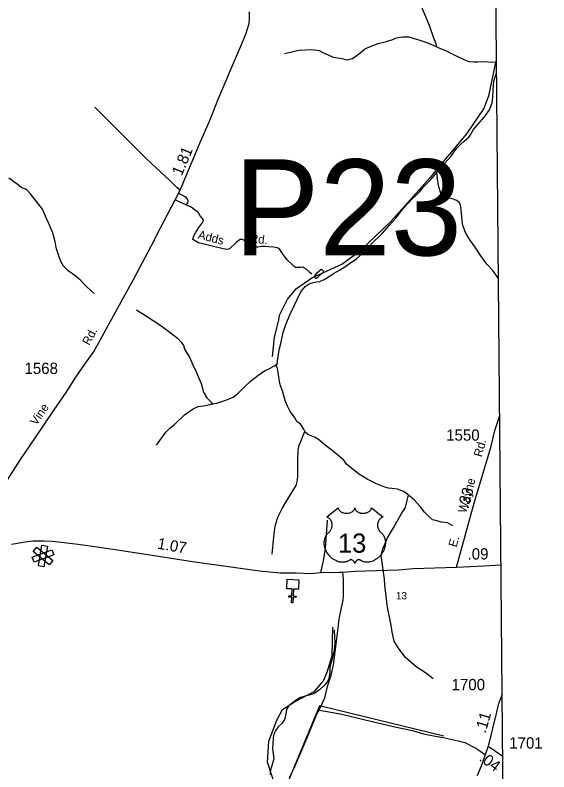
# Model space of a CAD drawing. Extents: x 2206922 to 2357709, y 510027 to 673830.
# Drawn here: x 2344003 to 2349933, y 615129 to 623535 of the extents above; entities that cross this region are included whole.
import ezdxf

# ---------------------------------------------------------------- set-up
doc = ezdxf.new("R2010")
doc.units = 0
for name, color, linetype in [('Exist Boundary Political CountyLine', 7, 'Continuous'), ('Exist Cultural Church CELL', 7, 'Continuous'), ('Exist Cultural Hospital CELL', 7, 'Continuous'), ('Exist Hydrographic Creek Single Shore', 7, 'Continuous'), ('Exist Hydrographic Misc Water Feature', 7, 'Continuous'), ('Exist Road Non-System Type 51', 7, 'Continuous'), ('Exist Road Non-System Type 51 Label', 7, 'Continuous'), ('Exist Road Primary US Attributed', 7, 'Continuous'), ('Exist Road Primary US Label', 7, 'Continuous'), ('Exist Road Primary US Mileage Tenths English Label', 7, 'Continuous'), ('Exist Road Primary US Shield CELL', 7, 'Continuous'), ('Exist Road Primary US Shield Number Label', 7, 'Continuous'), ('Exist Road Secondary Mileage Hundredths English Label', 7, 'Continuous'), ('Exist Road Secondary Structure Pipe Number Label', 7, 'Continuous'), ('Exist Road Secondary Type 51 Attributed', 7, 'Continuous'), ('Exist Road Secondary Type 51 Label', 7, 'Continuous'), ('Exist Road Secondary Type 51 Number Label', 7, 'Continuous')]:
    doc.layers.add(name, color=color, linetype=linetype)

msp = doc.modelspace()

# ---------------------------------------------------------------- linework, layer by layer
at = {"layer": 'Exist Boundary Political CountyLine'}
msp.add_lwpolyline([(2349432.8, 613926.7), (2349305.7, 628042), (2349929.8, 638442.3), (2349895.9, 645815.6), (2349932.6, 654977.1)], dxfattribs=at)
at = {"layer": 'Exist Cultural Church CELL'}
msp.add_lwpolyline([(2347152, 617157.4), (2347095.1, 617159.7), (2347091.9, 617083.6), (2347123.9, 617082.3), (2347123.2, 617066.3), (2347091.2, 617067.7), (2347088.7, 617007.6), (2347072.7, 617008.3), (2347075.2, 617068.4), (2347043.3, 617069.7), (2347043.9, 617085.7), (2347075.9, 617084.3), (2347079.1, 617160.4), (2347021.5, 617162.9), (2347026, 617269.3), (2347156.5, 617263.8)], close=True, dxfattribs=at)
at = {"layer": 'Exist Cultural Hospital CELL'}
for points in [[(2344420.6, 617477.1), (2344381.9, 617430.1), (2344203.6, 617576.9), (2344242.2, 617623.8)], [(2344323.1, 617408.1), (2344263.1, 617418.1), (2344301, 617645.9), (2344361, 617635.9)], [(2344214.6, 617458), (2344193.3, 617514.9), (2344409.5, 617596), (2344430.9, 617539.1)]]:
    msp.add_lwpolyline(points, close=True, dxfattribs=at)
at = {"layer": 'Exist Hydrographic Creek Single Shore'}
msp.add_lwpolyline([(2346902.7, 614938.9), (2346807.6, 615237), (2346820.7, 615470.6), (2346909.7, 615703.9), (2346974.7, 615821.4), (2347107.6, 615905.6), (2347330.6, 616026.2), (2347429.7, 616141.7), (2347469.7, 616235.3), (2347525.7, 616418), (2347530.6, 616736.5)], dxfattribs=at)
at = {"layer": 'Exist Hydrographic Misc Water Feature'}
msp.add_line((2346915.8, 619662.5), (2346904.1, 619640.3), dxfattribs=at)
for points in [[(2348366.8, 624025.7), (2348370.9, 624017.7), (2348413.9, 623916.4), (2348449.6, 623795), (2348488.6, 623695.5), (2348521.6, 623617.9), (2348601.8, 623425), (2348651.4, 623281.7), (2348676.4, 623219.9), (2348678.9, 623185.9)], [(2346996.4, 623109.7), (2347030.2, 623116.3), (2347153.9, 623147.6), (2347297.6, 623153.1), (2347380.1, 623142.4), (2347430.3, 623117), (2347482.4, 623093.3), (2347534.3, 623068.1), (2347636.8, 623053.5), (2347696.7, 623038), (2347750.4, 623054.6), (2347788.1, 623079.4), (2347835.7, 623117.7), (2347883.5, 623156.3), (2347920.8, 623176.6), (2348034.6, 623219.9), (2348128.3, 623243.1), (2348199.7, 623264.1), (2348227.5, 623278.5), (2348259.5, 623286.7), (2348309.4, 623295.4), (2348375.6, 623294), (2348423.4, 623280.7), (2348463.6, 623269.4), (2348497.8, 623257.8), (2348532, 623246.1), (2348586, 623228.6), (2348628.4, 623209.3), (2348678.9, 623185.9)], [(2348678.9, 623185.9), (2348716.8, 623168.5), (2348777.1, 623145.2), (2348916.1, 623076.8), (2348988.5, 623041.6), (2349044.5, 623018.6), (2349100.5, 623015), (2349140.8, 623017.5), (2349204.2, 623018.5), (2349308.6, 623011.7), (2349350.9, 623017.8)], [(2346861.5, 619741.8), (2346883.6, 619959.3), (2346931.6, 620145.1), (2346939.6, 620201.2), (2347028.6, 620378.7), (2347127.6, 620497.6), (2347300.5, 620616.2), (2347631.7, 620767.4), (2347838.6, 620920.2), (2348175.7, 621242.3), (2348644.6, 621763.4), (2349022.5, 622218.4), (2349210.6, 622495.2), (2349266.5, 622638.6), (2349347.5, 623027.7)], [(2348687.7, 621788.7), (2348697.3, 621800.6), (2348772.4, 621885.4), (2348843.3, 621964.4), (2348906.1, 622053.1), (2348953.4, 622103.6), (2348991.2, 622136), (2349042.4, 622180.6), (2349066, 622212.8), (2349095.7, 622263.5), (2349147, 622323.9), (2349217.7, 622406.9), (2349274.7, 622481.5), (2349303.9, 622561.9), (2349311.2, 622623.6), (2349312.1, 622705.8), (2349321.3, 622801.8), (2349340.2, 622862.2), (2349352, 622895.5)], [(2347541.6, 620665.3), (2347605.2, 620702), (2347666.5, 620740.6), (2347727.8, 620783.3), (2347797.3, 620832.5), (2347876.3, 620901.3), (2347945.6, 620980.1), (2348085.9, 621113.5), (2348162.7, 621200.5), (2348232.1, 621279.3), (2348316.3, 621390.3), (2348370.1, 621446.7), (2348410.9, 621491.3), (2348458.8, 621536), (2348496.4, 621572.5), (2348555.2, 621641.1), (2348620.8, 621707.9), (2348687.7, 621788.7)], [(2349372.6, 620607.3), (2349372.6, 620611), (2349310.6, 620696.6), (2349247.9, 620763.6), (2349213, 620809.4), (2349176.3, 620862.7), (2349113.6, 620958.1), (2349054.5, 621037.2), (2349032, 621075.1), (2349007.2, 621121), (2348986.6, 621168.7), (2348974.3, 621212.3), (2348962.9, 621334.1), (2348956.3, 621402), (2348949.5, 621428.1), (2348935.6, 621453.8), (2348911, 621477.3), (2348847, 621498.7), (2348816.9, 621502.4), (2348792.7, 621502), (2348763.1, 621515.8), (2348732.2, 621555.3), (2348707.4, 621640.9), (2348694, 621716.7), (2348687.7, 621788.7)], [(2344879.3, 620443.3), (2344798.3, 620516.3), (2344772.2, 620544.1), (2344725.5, 620595.4), (2344638.7, 620660.3), (2344586.6, 620699.8), (2344541.7, 620747.1), (2344509.5, 620799), (2344488.8, 620860.5), (2344463.4, 620938.1), (2344444.5, 621033.9), (2344423.4, 621111.6), (2344394.7, 621177.2), (2344374.2, 621226.9), (2344349.4, 621274.9), (2344329.1, 621326.6), (2344306.3, 621378.2), (2344198.9, 621516.9), (2344170.4, 621552.4), (2344139.8, 621586.2), (2344117.9, 621601.7), (2344069.5, 621621.1), (2344023.6, 621658.5), (2343934.4, 621725.4)], [(2346915.8, 619662.5), (2346923.2, 619724.2), (2346940, 619830.4), (2346953.1, 619886.4), (2346979.8, 620011), (2347010.8, 620097.1), (2347056.9, 620211.9), (2347177.9, 620460.9), (2347225, 620519.5), (2347269.3, 620550.2), (2347302.8, 620560.6), (2347350.9, 620571.2), (2347386.4, 620577.6), (2347434.4, 620597.9), (2347531.8, 620659.1), (2347541.6, 620665.3)], [(2347425.4, 620693.8), (2347414.9, 620705.9), (2347403, 620707.7), (2347345.8, 620662.8), (2347322, 620632.7), (2347331.9, 620620.6), (2347344.4, 620613.1), (2347356.3, 620612.9), (2347409.6, 620663.7), (2347431.3, 620686), (2347425.4, 620693.8)], [(2345351.1, 620263.2), (2345462.2, 620192.5), (2345609.4, 620096.2), (2345681.8, 620041.1), (2345724.3, 620007.9), (2345806.7, 619946.9), (2345847.7, 619901.4), (2345871.9, 619865.7), (2345888.7, 619815.8), (2345939.4, 619734.3), (2345978.3, 619649), (2346013.4, 619571.5), (2346044.4, 619502), (2346070.8, 619442), (2346096.2, 619346.5), (2346130.7, 619283), (2346179.3, 619235.5), (2346203.3, 619216.1)], [(2346203.3, 619216.1), (2346243.3, 619224.2), (2346345.4, 619257.5), (2346424.7, 619292.7), (2346478.2, 619333.3), (2346542.8, 619399.8), (2346614.2, 619466.5), (2346697.9, 619531.8), (2346774.5, 619584.8), (2346834.6, 619613.5), (2346876, 619635.6), (2346915.8, 619662.5)], [(2347222.6, 618908.2), (2347220.7, 618914.2), (2347216.4, 618920.1), (2347204.1, 618947.9), (2347192, 618964), (2347173.8, 618989.8), (2347133.6, 619019.4), (2347109, 619062.9), (2347094.8, 619084.8), (2347060.2, 619132.2), (2347027.6, 619189.8), (2347006.9, 619241.6), (2346988.2, 619305.3), (2346971.4, 619362.9), (2346952.7, 619418.9), (2346938.2, 619464.4), (2346927.5, 619540.3), (2346918.5, 619612.2), (2346904.1, 619640.3)], [(2345573.4, 618758.5), (2345675.5, 618901.7), (2345719.1, 618944.2), (2345768.8, 618984.6), (2345885, 619094), (2345980.4, 619161.2), (2346036.4, 619186), (2346093.8, 619196.4), (2346185.6, 619211.8), (2346203.3, 619216.1)], [(2346857.4, 617548.6), (2346877.1, 617740.7), (2346891.8, 617856.9), (2346920.1, 617959), (2346943.7, 618003.2), (2346970.8, 618053.5), (2347079, 618238.8), (2347124.2, 618311.5), (2347141.6, 618369.7), (2347144.7, 618419.6), (2347142, 618477.5), (2347145.1, 618579.7), (2347147.3, 618703.4), (2347158.8, 618759.7), (2347176.2, 618797.6), (2347199.4, 618857.8), (2347222.6, 618908.2)], [(2348374.8, 618202.5), (2348364.5, 618210.5), (2348316.1, 618241.7), (2348250.1, 618270.7), (2348189.6, 618278.2), (2348150, 618279.7), (2348109.8, 618291), (2348071.7, 618304.9), (2348017.4, 618328), (2347959.3, 618357.4), (2347914.6, 618380.8), (2347817.9, 618439.5), (2347684.8, 618546), (2347654.6, 618589.8), (2347611.8, 618629.1), (2347563.4, 618670.4), (2347523.4, 618698), (2347466.8, 618743.4), (2347371.9, 618822.1), (2347327.8, 618847.4), (2347253.1, 618876.5), (2347225, 618902.2), (2347222.6, 618908.2)], [(2348646.9, 616162.6), (2348560.3, 616227.6), (2348459.7, 616296.3), (2348338.5, 616400.9), (2348269.4, 616492), (2348214.2, 616579.3), (2348193.1, 616679), (2348184.3, 616736.7), (2348160.9, 616846.5), (2348158.9, 616864.2), (2348148.2, 616918.2), (2348137.3, 616980.2), (2348111.1, 617207.6), (2348106, 617269.6), (2348070.9, 617533.2), (2348086.3, 617605.1), (2348140.6, 617730), (2348205.2, 617840.7), (2348297.1, 617999.7), (2348338.5, 618064), (2348355.9, 618130.3), (2348374.8, 618202.5)], [(2348864.6, 617860.3), (2348838.4, 617878.1), (2348806.4, 617895.8), (2348774.4, 617899.5), (2348736.3, 617902.8), (2348690.1, 617916.6), (2348637.9, 617929.7), (2348597.9, 617965.4), (2348552.6, 618012.7), (2348504.2, 618076), (2348435.1, 618149.2), (2348374.8, 618202.5)], [(2347548.8, 616705.4), (2347550.1, 616625.3), (2347553.1, 616559.1), (2347548, 616485.3), (2347532.4, 616415), (2347520.9, 616368.9), (2347507.6, 616326.7), (2347498, 616286.8), (2347498.6, 616244.9), (2347495.3, 616208.9), (2347487.5, 616164.7), (2347469.9, 616128.4), (2347430.7, 616084), (2347385, 616039.8), (2347319.8, 615994.8), (2347249.9, 615976.2), (2347174.6, 615955), (2347128.9, 615930.3), (2347065.5, 615881.8), (2347039.7, 615859.3), (2347017.9, 615823.2), (2347010.6, 615771.3), (2347006.9, 615757.2), (2347003.2, 615737.1), (2346995.6, 615709), (2346966.1, 615666.8), (2346924.2, 615628.1), (2346900.9, 615591.9), (2346877.3, 615547.5), (2346868.1, 615509.6), (2346864.6, 615435.5), (2346863.1, 615383.4), (2346869.9, 615329.7), (2346876.5, 615271.9), (2346861.3, 615223.5), (2346853.7, 615195.5), (2346836.3, 615135.2), (2346834.8, 615095.3)], [(2348764.8, 615524.5), (2348447.8, 615604.5), (2347884.7, 615739.6), (2347383.6, 615861.6), (2347088.1, 615148.5), (2346963.4, 614849.2)]]:
    msp.add_lwpolyline(points, dxfattribs=at)
at = {"layer": 'Exist Road Non-System Type 51'}
for points in [[(2345837.3, 621590.7), (2345801.7, 621617.1), (2345724.1, 621694.7), (2345568, 621837.8), (2345461.4, 621938.7), (2345238.4, 622159.9), (2344887.4, 622513.3)], [(2345900.9, 621428.8), (2345910.3, 621434.9), (2345917.4, 621445.9), (2345923.9, 621461.4), (2345923.9, 621476.9), (2345918, 621491.8), (2345907.7, 621504.7), (2345893.5, 621517.7), (2345819.2, 621557.8)], [(2345900.9, 621428.8), (2345859.5, 621446.3), (2345780.9, 621483.4)], [(2347300, 620659), (2347276.7, 620675), (2347244.7, 620708.5), (2347218.5, 620725.9), (2347199.6, 620734.6), (2347176.4, 620733.2), (2347142.9, 620733.2), (2347118.2, 620733.2), (2347102.2, 620741.9), (2347076, 620768.1), (2347029.5, 620813.2), (2346980, 620874.4), (2346942.2, 620932.6), (2346926.2, 620947.1), (2346910.2, 620951.5), (2346876.8, 620957.3), (2346820, 620960.2), (2346779.3, 620964.6), (2346741.5, 620966), (2346699.3, 620958.8), (2346652.8, 620957.3), (2346629.5, 620967.5), (2346595.1, 620985.2), (2346580.1, 621002.4), (2346545.2, 621035.9), (2346523.4, 621041.7), (2346503, 621041.7), (2346491.4, 621034.4), (2346459.8, 621008), (2346387.4, 620944.2), (2346373.6, 620934.7), (2346348.8, 620931.8), (2346300.1, 620944.2), (2346147.4, 620979.1), (2346038.4, 621007.5), (2345994.7, 621031.5), (2345977.3, 621042.4), (2345979.5, 621059.9), (2345988.2, 621081.7), (2346007.8, 621116.6), (2346042.7, 621177.8), (2346075.4, 621219.2), (2346092.9, 621243.3), (2346095.1, 621256.4), (2346082.7, 621275.3), (2346060.2, 621306.6), (2346038.4, 621339.3), (2345959.8, 621402.6), (2345900.9, 621428.8)], [(2347470.8, 617924.7), (2347445.4, 617611), (2347423.8, 617473.8), (2347396.2, 617341.7)], [(2347381.1, 615812.8), (2347441.7, 615952.5), (2347477.5, 616090.7), (2347514.5, 616201.6), (2347539.1, 616317.5), (2347576.1, 616608.4), (2347603.2, 616825.3), (2347627.8, 616951), (2347647.5, 617037.3), (2347650, 617089.1), (2347652.4, 617202.5), (2347650, 617274), (2347642.7, 617348.8)], [(2347054.8, 615071.9), (2347097.7, 615163.4), (2347232.1, 615472.6), (2347355.7, 615768.4), (2347381.1, 615812.8)], [(2347381.1, 615812.8), (2347446, 615804.4), (2347632.3, 615768.8), (2347889.9, 615705.9), (2348222.8, 615628.4), (2348417.5, 615588.6), (2348538.9, 615553), (2348633.2, 615534.1), (2348756.7, 615509), (2348926.3, 615473.3), (2348997.5, 615454.5), (2349035.2, 615435.6), (2349068.7, 615418.9), (2349121, 615391.6), (2349175.5, 615356), (2349225.7, 615317.3)]]:
    msp.add_lwpolyline(points, dxfattribs=at)
at = {"layer": 'Exist Road Primary US Attributed'}
for points in [[(2343961.8, 617658.1), (2344114.6, 617683.5), (2344202.8, 617695.3), (2344316.4, 617695.3), (2344412.5, 617693.3), (2344514.3, 617681.6), (2344702.4, 617657.1), (2344888.6, 617633.5), (2345186.4, 617586.5), (2345595.8, 617523.8), (2345974, 617466.9), (2346424.6, 617402.2), (2346716.5, 617361), (2346947.7, 617341.4), (2347126, 617339.5), (2347290.6, 617333.6), (2347396.2, 617341.7), (2347605.6, 617346.7), (2347642.7, 617348.8), (2347780.5, 617356.5), (2348012.1, 617363.9), (2348262.6, 617373.2), (2348426, 617386.1), (2348905.5, 617404.1)], [(2348905.5, 617404.1), (2349209.4, 617418.2), (2349401.3, 617428.2)]]:
    msp.add_lwpolyline(points, dxfattribs=at)
at = {"layer": 'Exist Road Primary US Shield CELL'}
msp.add_lwpolyline([(2347592.8, 618062.9), (2347593.2, 618057.6), (2347594.4, 618051.3), (2347595.4, 618048), (2347598.4, 618041.8), (2347603.3, 618034.4), (2347610.1, 618027.2), (2347617.7, 618020.9), (2347622.9, 618017.6), (2347631.7, 618012.9), (2347641.6, 618008.7), (2347652.7, 618005.5), (2347664, 618003.2), (2347676.4, 618001.8), (2347688.6, 618001.6), (2347701.8, 618002.6), (2347716.4, 618005.4), (2347723.2, 618007.2), (2347730.7, 618009.8), (2347737.7, 618012.6), (2347745.4, 618016.7), (2347751.5, 618020.7), (2347756.3, 618024.2), (2347763.2, 618030.7), (2347768.6, 618037.5), (2347770.9, 618041.3), (2347772.8, 618044.9), (2347775.5, 618052.7), (2347776.3, 618056.1), (2347776.8, 618063.2), (2347777.3, 618057.2), (2347777.9, 618053.5), (2347778.9, 618049.9), (2347780.4, 618046), (2347783.1, 618040.5), (2347786.2, 618036), (2347791.9, 618029.2), (2347795.5, 618025.9), (2347798.7, 618023.2), (2347807.5, 618017.2), (2347817.7, 618012), (2347822.7, 618009.8), (2347827.9, 618008), (2347834.4, 618006), (2347841.2, 618004.4), (2347847.8, 618003.3), (2347854.7, 618002.3), (2347861.7, 618001.8), (2347867.4, 618001.6), (2347874.4, 618001.7), (2347880.8, 618002.1), (2347887.4, 618002.8), (2347894.7, 618004.1), (2347900.6, 618005.3), (2347908.3, 618007.4), (2347915.3, 618009.9), (2347921.4, 618012.6), (2347929.4, 618016.7), (2347935.9, 618020.8), (2347940.6, 618024.6), (2347946.2, 618029.7), (2347951.5, 618035.9), (2347954.6, 618040.4), (2347956.8, 618045), (2347958.9, 618049.9), (2347960.1, 618055), (2347960.7, 618059.5), (2347960.9, 618063.4), (2348089.5, 617960.9), (2348086.4, 617959.8), (2348079.4, 617956.3), (2348073.9, 617953.1), (2348065.1, 617946.8), (2348061.3, 617943.4), (2348057.5, 617939.8), (2348054, 617936), (2348050.9, 617932.5), (2348047.2, 617927.3), (2348043.8, 617922.1), (2348040.6, 617916.4), (2348038.2, 617911.5), (2348034.2, 617901.2), (2348032.3, 617894.6), (2348031.1, 617889.1), (2348029.6, 617877.6), (2348029.2, 617872.1), (2348029.2, 617866.7), (2348029.5, 617861), (2348030, 617855.6), (2348031, 617849.9), (2348031.9, 617844.9), (2348033.5, 617838.7), (2348035.8, 617831.6), (2348038.6, 617824.6), (2348044.5, 617813.5), (2348052.1, 617802.1), (2348057.5, 617795.7), (2348062.8, 617790.2), (2348070.7, 617783.5), (2348075, 617779.7), (2348079.9, 617774.8), (2348088, 617765.5), (2348091.3, 617761), (2348094.6, 617756.1), (2348097.6, 617751), (2348100.6, 617745.5), (2348103.1, 617740.8), (2348107.6, 617729.7), (2348110.9, 617719), (2348112.4, 617713.4), (2348114.8, 617700.8), (2348115.7, 617694.6), (2348116.7, 617682.2), (2348116.7, 617667.4), (2348115.6, 617653.2), (2348112.9, 617636.7), (2348110.7, 617626.9), (2348107.4, 617615.4), (2348104.1, 617605.4), (2348098.2, 617590.8), (2348093, 617580.1), (2348086.2, 617567.7), (2348081.6, 617560.1), (2348076.2, 617552.1), (2348069.5, 617542.8), (2348061.6, 617532.9), (2348052.1, 617522.5), (2348044.4, 617514.8), (2348034.4, 617505.9), (2348028.3, 617500.9), (2348019.6, 617494.3), (2348007.8, 617486.4), (2347996.1, 617479.7), (2347986.1, 617474.6), (2347977.3, 617470.8), (2347965.9, 617466.4), (2347947, 617461.2), (2347940, 617459.8), (2347931.8, 617458.5), (2347924.2, 617457.8), (2347916.7, 617457.3), (2347906.7, 617457.3), (2347896.8, 617458.1), (2347887.3, 617459.5), (2347877.5, 617461.5), (2347867.3, 617464.5), (2347858, 617468.2), (2347848.6, 617472.8), (2347832.7, 617482.9), (2347828.1, 617485.3), (2347825.5, 617486), (2347819.3, 617486.3), (2347813.6, 617485.1), (2347807.6, 617482.7), (2347804.1, 617480.8), (2347799.3, 617477.7), (2347795.7, 617474.8), (2347791.3, 617470.6), (2347788.2, 617467.1), (2347785.9, 617464.4), (2347781.4, 617457.3), (2347779.8, 617454), (2347778.2, 617449.6), (2347776.7, 617443.3), (2347774.7, 617451.3), (2347772.3, 617456.6), (2347769.6, 617461.2), (2347766.7, 617465.2), (2347762.3, 617470.4), (2347758.2, 617474.3), (2347753.4, 617478.2), (2347748.2, 617481.3), (2347744.1, 617483.5), (2347740.3, 617484.9), (2347735.6, 617486), (2347731.8, 617486.3), (2347728.7, 617486.3), (2347724.4, 617485.3), (2347718.6, 617481.1), (2347713.1, 617477.3), (2347707.1, 617473.6), (2347700, 617469.8), (2347694.7, 617467.4), (2347688.5, 617464.9), (2347681.2, 617462.5), (2347673.3, 617460.4), (2347665.2, 617458.8), (2347658.1, 617457.7), (2347650.4, 617457), (2347643.5, 617456.8), (2347636.3, 617456.9), (2347629.5, 617457.4), (2347621.7, 617458.1), (2347612, 617459.5), (2347603.9, 617461.4), (2347595.4, 617463.6), (2347586.7, 617466.4), (2347577.3, 617469.9), (2347565.6, 617475), (2347557.5, 617479.2), (2347544.7, 617486.6), (2347529.6, 617497), (2347518.3, 617506.2), (2347510, 617513.7), (2347497.7, 617526.2), (2347490.6, 617534.3), (2347479.3, 617548.9), (2347472.1, 617559.5), (2347467.4, 617567.2), (2347460.6, 617579.7), (2347456.8, 617587.5), (2347451.9, 617598.9), (2347448.1, 617609.3), (2347444.9, 617619.2), (2347443.2, 617625.5), (2347440.8, 617636.5), (2347439.3, 617644.3), (2347437.8, 617655), (2347437, 617666.4), (2347436.9, 617676.8), (2347437.2, 617685.4), (2347438.2, 617695.5), (2347439.9, 617706.3), (2347441.9, 617715.4), (2347443.8, 617722.1), (2347446.5, 617730.1), (2347450.1, 617739), (2347454.4, 617747.5), (2347458.4, 617754.6), (2347463.5, 617762.2), (2347468.5, 617768.6), (2347475.1, 617775.8), (2347481.9, 617782.3), (2347488.2, 617787.4), (2347495.6, 617794.7), (2347499.5, 617799.1), (2347504.2, 617805.3), (2347507.9, 617811), (2347510.9, 617816.1), (2347514.8, 617823.6), (2347517.1, 617829.2), (2347520.1, 617837.9), (2347521.6, 617843.9), (2347523.1, 617851.8), (2347524.1, 617859.1), (2347524.5, 617868.3), (2347524.2, 617875.9), (2347523.3, 617884.8), (2347521.6, 617893.3), (2347519.6, 617900.8), (2347516.4, 617909.3), (2347513.5, 617915.5), (2347508.5, 617924), (2347503.1, 617931.8), (2347497.4, 617938.2), (2347491.7, 617943.9), (2347486.2, 617948.1), (2347481, 617951.8), (2347474.5, 617955.8), (2347468.2, 617958.9), (2347464.2, 617960.5)], close=True, dxfattribs=at)
at = {"layer": 'Exist Road Secondary Type 51 Attributed'}
for points in [[(2343867.8, 618292), (2344061.9, 618599.8), (2344229.9, 618843.2), (2344435, 619148.8), (2344568, 619343.1), (2344678.6, 619513.3), (2344777.5, 619657.4), (2344873.4, 619792.7), (2344947.6, 619923.7), (2345058.9, 620127.8), (2345239.9, 620458.5), (2345316.3, 620598.2), (2345418.8, 620787), (2345517, 620976.9), (2345619.5, 621171.2), (2345780.9, 621483.4), (2345801.1, 621523.5), (2345819.2, 621557.8), (2345837.3, 621590.7), (2346055.2, 622114.5), (2346161.4, 622357.6), (2346263.2, 622610.1), (2346395.5, 622923.7), (2346506.1, 623183.4), (2346565.7, 623324.6), (2346602.1, 623443.9), (2346606.4, 623500.7), (2346605, 623572)], [(2348905.5, 617404.1), (2349106.3, 618130.2), (2349286.2, 618732.4), (2349333.7, 618921.9), (2349386.3, 619088.5)], [(2349414.2, 615991), (2349369.4, 615872.6), (2349349.3, 615790.3), (2349257.1, 615412.6)], [(2349257.1, 615412.6), (2349225.7, 615317.3), (2349190.1, 615219.8), (2349137.8, 615085.7)], [(2349257.1, 615412.6), (2349420.4, 615303.9)]]:
    msp.add_lwpolyline(points, dxfattribs=at)

# ---------------------------------------------------------------- texts
at = {"layer": 'Exist Road Non-System Type 51 Label'}
for s, rotation, p in [('Adds', 345.2009, (2346028.1, 621055.4)), ('Rd.', 353.79572, (2346607.9, 621010.8))]:
    msp.add_text(s, height=95, rotation=rotation, dxfattribs=at).set_placement(p)
at = {"layer": 'Exist Road Primary US Label'}
msp.add_text('13', height=82.02, dxfattribs=at).set_placement((2348233.7, 617044.3))
at = {"layer": 'Exist Road Primary US Mileage Tenths English Label'}
for s, rotation, p in [('1.07', 350.0138, (2345575.6, 617609.2)), ('.09', 0.22126, (2349029.4, 617487.4))]:
    msp.add_text(s, height=125, rotation=rotation, dxfattribs=at).set_placement(p)
at = {"layer": 'Exist Road Primary US Shield Number Label'}
msp.add_text('13', height=212.5, dxfattribs=at).set_placement((2347588.6, 617563.6))
at = {"layer": 'Exist Road Secondary Mileage Hundredths English Label'}
for s, rotation, p in [('1.81', 67.07614, (2345852.9, 621741.4)), ('.33', 74.38693, (2349037.3, 618043.5)), ('.11', 74.0281, (2349228.6, 615550.5)), ('.04', 324.045, (2349149.3, 615260.5))]:
    msp.add_text(s, height=125, rotation=rotation, dxfattribs=at).set_placement(p)
at = {"layer": 'Exist Road Secondary Structure Pipe Number Label'}
msp.add_text('P23', height=1066.27, dxfattribs=at).set_placement((2346431.9, 620866.5))
at = {"layer": 'Exist Road Secondary Type 51 Label'}
for s, rotation, p in [('Rd.', 61.16421, (2344825.2, 619859.6)), ('Vine', 55.55654, (2344239, 618970.3)), ('Rd.', 74.38693, (2349186.3, 618620.2)), ('Wayne', 74.38693, (2349012.1, 617996.6)), ('E.', 74.38693, (2348906.4, 617618.7))]:
    msp.add_text(s, height=95, rotation=rotation, dxfattribs=at).set_placement(p)
at = {"layer": 'Exist Road Secondary Type 51 Number Label'}
for s, p in [('1568', (2344106.5, 619549.6)), ('1550', (2348791.5, 618807.8)), ('1700', (2348851.7, 616036.2)), ('1701', (2349492.1, 615387.8))]:
    msp.add_text(s, height=125, dxfattribs=at).set_placement(p)

doc.saveas('drawing.dxf')
